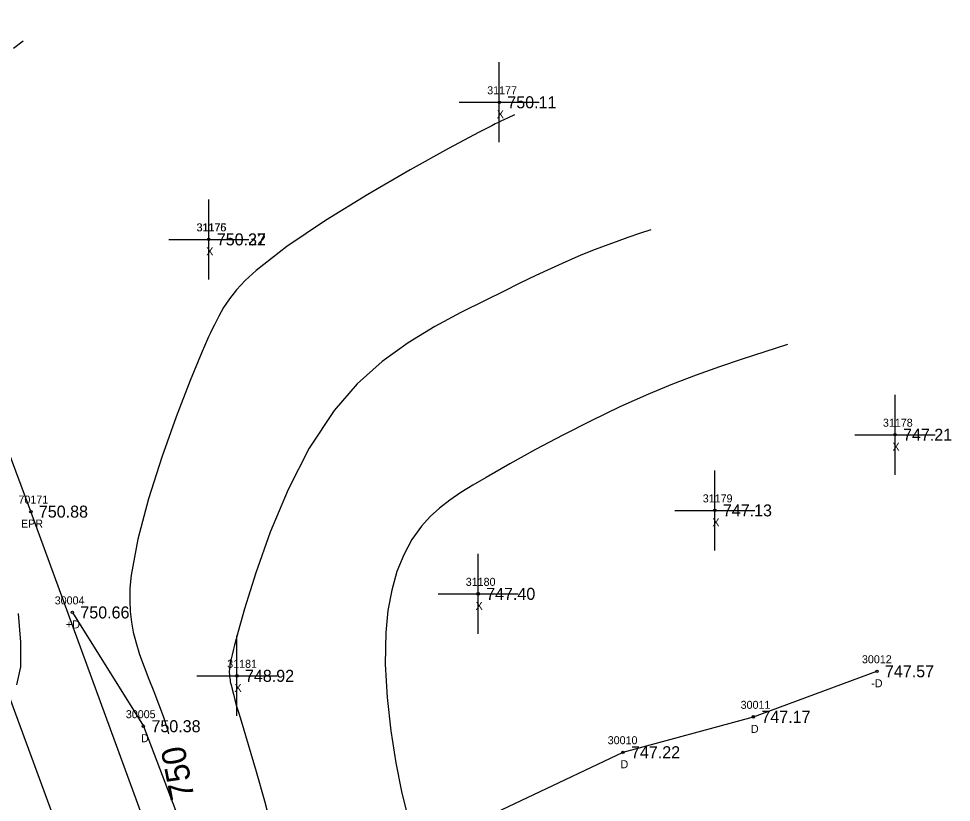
# Model space of a CAD drawing. Extents: x 1376587 to 1378239, y 1000335 to 1003031.
# Drawn here: x 1376699.8 to 1376816.3, y 1002931 to 1003028.9 of the extents above; entities that cross this region are included whole.
import ezdxf

# ---------------------------------------------------------------- set-up
doc = ezdxf.new("R2010")
doc.units = 0
for name, color, linetype in [('RD_DTM_BkLn1', 7, 'Continuous'), ('RD_DTM_Major1', 7, 'Continuous'), ('RD_DTM_Major1_Lbl', 7, 'Continuous'), ('RD_DTM_Minor1', 7, 'Continuous'), ('RD_EX_Driveway', 7, 'Continuous'), ('RD_EX_Driveway_txCode', 7, 'Continuous'), ('RD_EX_Misc', 7, 'Continuous'), ('RD_EX_Misc_txCode', 7, 'Continuous'), ('RD_EX_Road', 7, 'Continuous'), ('RD_EX_Road_txCode', 7, 'Continuous'), ('RD_EX_TX_Driveway_ELEV', 7, 'Continuous'), ('RD_EX_TX_Misc_ELEV', 7, 'Continuous'), ('RD_EX_TX_Road_ELEV', 7, 'Continuous'), ('RD_SMD_Locator', 7, 'Continuous')]:
    doc.layers.add(name, color=color, linetype=linetype)

msp = doc.modelspace()

# ---------------------------------------------------------------- linework, layer by layer
at = {"layer": 'RD_DTM_BkLn1'}
msp.add_lwpolyline([(1376777.12, 1002732.3), (1376776.77, 1002733.82), (1376754.91, 1002791.11), (1376734.25, 1002847.87), (1376712.48, 1002906.61), (1376690.98, 1002965.02), (1376668.66, 1003026.02)], dxfattribs=at)
at = {"layer": 'RD_DTM_Major1'}
msp.add_lwpolyline([(1376761.71, 1003016.89), (1376760.95, 1003016.55), (1376760.4, 1003016.29), (1376760.1, 1003016.14), (1376759.72, 1003015.96), (1376759.32, 1003015.76), (1376758.88, 1003015.55), (1376758.41, 1003015.3), (1376757.89, 1003015.04), (1376757.33, 1003014.75), (1376753.49, 1003012.7), (1376748.69, 1003010.04), (1376743.41, 1003006.97), (1376738.12, 1003003.71), (1376733.31, 1003000.48), (1376729.45, 1002997.48), (1376728.1, 1002996.22), (1376727, 1002995.04), (1376726.12, 1002993.92), (1376725.4, 1002992.83), (1376724.79, 1002991.76), (1376724.25, 1002990.69), (1376724.01, 1002990.2), (1376723.77, 1002989.69), (1376723.53, 1002989.16), (1376723.28, 1002988.61), (1376723.02, 1002988.01), (1376722.74, 1002987.36), (1376721.24, 1002983.71), (1376719.49, 1002979.19), (1376717.69, 1002974.16), (1376716.03, 1002968.95), (1376714.69, 1002963.92), (1376713.87, 1002959.43), (1376713.71, 1002957.79), (1376713.67, 1002956.27), (1376713.73, 1002954.87), (1376713.88, 1002953.55), (1376714.12, 1002952.29), (1376714.42, 1002951.07), (1376714.9, 1002949.51), (1376715.46, 1002947.96), (1376716.06, 1002946.43), (1376716.68, 1002944.9), (1376717.29, 1002943.35), (1376717.85, 1002941.79), (1376718.34, 1002940.25), (1376718.52, 1002939.6)], dxfattribs=at)
at = {"layer": 'RD_DTM_Minor1'}
for points in [[(1376700.39, 1003026.1), (1376699.18, 1003025.19)], [(1376778.77, 1003002.56), (1376777.33, 1003002.07), (1376775.87, 1003001.57), (1376774.41, 1003001.06), (1376772.94, 1003000.52), (1376771.45, 1002999.94), (1376769.93, 1002999.33), (1376768.14, 1002998.56), (1376766.3, 1002997.72), (1376764.4, 1002996.83), (1376762.41, 1002995.87), (1376760.34, 1002994.85), (1376758.16, 1002993.77), (1376755.03, 1002992.21), (1376751.77, 1002990.46), (1376748.47, 1002988.44), (1376745.21, 1002986.08), (1376742.09, 1002983.29), (1376739.19, 1002979.98), (1376736.1, 1002975.29), (1376733.45, 1002970.11), (1376731.23, 1002964.79), (1376729.42, 1002959.69), (1376728.03, 1002955.19), (1376727.02, 1002951.63), (1376726.98, 1002951.46), (1376726.76, 1002950.66), (1376726.59, 1002950.02), (1376726.45, 1002949.46), (1376726.33, 1002948.97), (1376726.24, 1002948.53), (1376726.17, 1002948.13), (1376726.13, 1002947.77), (1376726.12, 1002947.62), (1376726.11, 1002947.48), (1376726.11, 1002947.34), (1376726.11, 1002947.2), (1376726.12, 1002947.06), (1376726.13, 1002946.92), (1376726.14, 1002946.73), (1376726.17, 1002946.54), (1376726.2, 1002946.34), (1376726.23, 1002946.14), (1376726.28, 1002945.93), (1376726.33, 1002945.7), (1376726.46, 1002945.16), (1376726.62, 1002944.54), (1376726.81, 1002943.84), (1376727.03, 1002943.06), (1376727.29, 1002942.18), (1376727.58, 1002941.2), (1376728.46, 1002938.28), (1376729.46, 1002934.88), (1376730.49, 1002931.23), (1376731.47, 1002927.54)], [(1376795.84, 1002988.22), (1376793.01, 1002987.32), (1376790.17, 1002986.39), (1376787.31, 1002985.42), (1376784.41, 1002984.38), (1376781.46, 1002983.25), (1376778.46, 1002982.01), (1376774.9, 1002980.42), (1376771.31, 1002978.7), (1376767.77, 1002976.91), (1376764.36, 1002975.09), (1376761.13, 1002973.32), (1376758.17, 1002971.63), (1376756.54, 1002970.67), (1376755.03, 1002969.73), (1376753.64, 1002968.78), (1376752.36, 1002967.78), (1376751.18, 1002966.72), (1376750.12, 1002965.54), (1376748.92, 1002963.87), (1376747.9, 1002961.97), (1376747.05, 1002959.87), (1376746.39, 1002957.55), (1376745.92, 1002955.01), (1376745.65, 1002952.27), (1376745.58, 1002948.29), (1376745.82, 1002944.12), (1376746.28, 1002939.96), (1376746.9, 1002935.99), (1376747.62, 1002932.39), (1376748.35, 1002929.36)], [(1376699.76, 1002954.63), (1376700.05, 1002951.06), (1376700.02, 1002947.98), (1376699.54, 1002945.71)]]:
    msp.add_lwpolyline(points, dxfattribs=at)
at = {"layer": 'RD_EX_Driveway'}
msp.add_lwpolyline([(1376706.51, 1002954.76), (1376715.39, 1002940.55), (1376723.05, 1002920.46), (1376726.88, 1002920.43), (1376736.34, 1002921.33), (1376751.41, 1002926), (1376775.28, 1002937.3), (1376791.56, 1002941.72), (1376806.99, 1002947.41)], dxfattribs=at)
at = {"layer": 'RD_EX_Misc'}
for p, q in [((1376759.83, 1003013.47), (1376759.83, 1003023.47)), ((1376754.83, 1003018.47), (1376764.83, 1003018.47)), ((1376723.55, 1002996.35), (1376723.55, 1003006.35)), ((1376723.55, 1002996.35), (1376723.55, 1003006.35)), ((1376718.55, 1003001.35), (1376728.55, 1003001.35)), ((1376718.55, 1003001.35), (1376728.55, 1003001.35)), ((1376809.25, 1002971.95), (1376809.25, 1002981.95)), ((1376804.25, 1002976.95), (1376814.25, 1002976.95)), ((1376786.75, 1002962.5), (1376786.75, 1002972.5)), ((1376781.75, 1002967.5), (1376791.75, 1002967.5)), ((1376757.19, 1002952.08), (1376757.19, 1002962.08)), ((1376752.19, 1002957.08), (1376762.19, 1002957.08)), ((1376727.07, 1002941.84), (1376727.07, 1002951.84)), ((1376722.07, 1002946.84), (1376732.07, 1002946.84))]:
    msp.add_line(p, q, dxfattribs=at)
at = {"layer": 'RD_EX_Road'}
msp.add_lwpolyline([(1376786.56, 1002736.46), (1376786.1, 1002737.56), (1376764.69, 1002795), (1376744.07, 1002850.85), (1376722.32, 1002910.05), (1376701.33, 1002967.35), (1376678.41, 1003028.92)], dxfattribs=at)
at = {"layer": 'RD_SMD_Locator'}
for centre in [(1376759.83, 1003018.47), (1376723.55, 1003001.35), (1376723.55, 1003001.35), (1376809.25, 1002976.95), (1376701.33, 1002967.35), (1376786.75, 1002967.5), (1376757.19, 1002957.08), (1376706.51, 1002954.76), (1376806.99, 1002947.41), (1376727.07, 1002946.84), (1376791.56, 1002941.72), (1376715.39, 1002940.55), (1376775.28, 1002937.3)]:
    msp.add_circle(centre, 0.15, dxfattribs=at)

# ---------------------------------------------------------------- texts
at = {"layer": 'RD_DTM_Major1_Lbl'}
msp.add_text('750', height=3, rotation=101.1342, dxfattribs=at).set_placement((1376721.77, 1002931.68))
at = {"layer": 'RD_EX_Driveway_txCode'}
for s, p in [('30004', (1376704.31, 1002955.76)), ('+D', (1376705.71, 1002952.76)), ('30012', (1376805.12, 1002948.41)), ('-D', (1376806.28, 1002945.41)), ('30011', (1376789.97, 1002942.72)), ('30005', (1376713.19, 1002941.55)), ('D', (1376791.25, 1002939.72)), ('D', (1376715.08, 1002938.55)), ('30010', (1376773.37, 1002938.3)), ('D', (1376774.97, 1002935.3))]:
    msp.add_text(s, height=1, dxfattribs=at).set_placement(p)
at = {"layer": 'RD_EX_Misc_txCode'}
for s, p in [('31177', (1376758.32, 1003019.47)), ('X', (1376759.52, 1003016.47)), ('31176', (1376722.01, 1003002.35)), ('31175', (1376722.04, 1003002.35)), ('X', (1376723.23, 1002999.35)), ('X', (1376723.24, 1002999.35)), ('31178', (1376807.74, 1002977.95)), ('X', (1376808.93, 1002974.95)), ('31179', (1376785.24, 1002968.5)), ('X', (1376786.44, 1002965.5)), ('31180', (1376755.64, 1002958.08)), ('X', (1376756.87, 1002955.08)), ('31181', (1376725.85, 1002947.84)), ('X', (1376726.76, 1002944.84))]:
    msp.add_text(s, height=1, dxfattribs=at).set_placement(p)
at = {"layer": 'RD_EX_Road_txCode'}
for s, p in [('70171', (1376699.78, 1002968.35)), ('EPR', (1376700.1, 1002965.35))]:
    msp.add_text(s, height=1, dxfattribs=at).set_placement(p)
at = {"layer": 'RD_EX_TX_Driveway_ELEV'}
for s, p in [('750.66', (1376707.51, 1002954.01)), ('747.57', (1376807.99, 1002946.66)), ('747.17', (1376792.56, 1002940.97)), ('750.38', (1376716.39, 1002939.8)), ('747.22', (1376776.28, 1002936.55))]:
    msp.add_text(s, height=1.5, dxfattribs=at).set_placement(p)
at = {"layer": 'RD_EX_TX_Misc_ELEV'}
for s, p in [('750.11', (1376760.83, 1003017.72)), ('750.27', (1376724.55, 1003000.6)), ('750.32', (1376724.55, 1003000.6)), ('747.21', (1376810.25, 1002976.2)), ('747.13', (1376787.75, 1002966.75)), ('747.40', (1376758.19, 1002956.33)), ('748.92', (1376728.07, 1002946.09))]:
    msp.add_text(s, height=1.5, dxfattribs=at).set_placement(p)
at = {"layer": 'RD_EX_TX_Road_ELEV'}
msp.add_text('750.88', height=1.5, dxfattribs=at).set_placement((1376702.33, 1002966.6))

doc.saveas('drawing.dxf')
